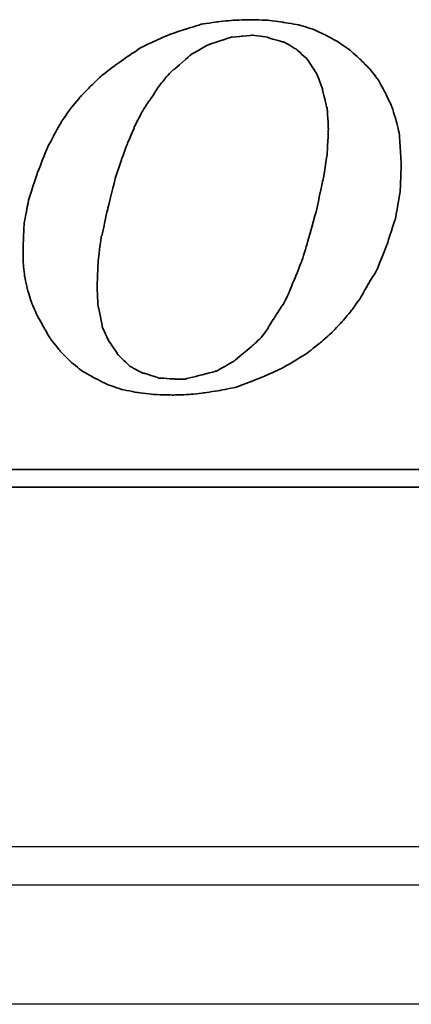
# Model space of a CAD drawing. Header units: millimetres. Extents: x 443 to 3685, y -1599 to 860.
# Tile 499 of 610: x 2854 to 2859, y -571 to -558. Entities that reach past the tile are written whole.
import ezdxf
from ezdxf.lldxf.tags import DXFTag

# ---------------------------------------------------------------- set-up
doc = ezdxf.new("R2010")
doc.units = ezdxf.units.MM
doc.layers.get('0').update_dxf_attribs({"linetype": 'CONTINUOUS'})
doc.layers.add('DIM', color=4, linetype='CONTINUOUS')
doc.layers.add('layer 1', color=7, linetype='CONTINUOUS')
tags = doc.linetypes.add('DASHED', pattern=[25.72, 12.86, -12.86]).pattern_tags.tags
tags[6:7] = [DXFTag(74, 4), DXFTag(75, 0), DXFTag(340, '0'), DXFTag(46, 0.0), DXFTag(50, 0.0), DXFTag(44, 0.0), DXFTag(45, 0.0)]
tags[4:5] = [DXFTag(74, 4), DXFTag(75, 0), DXFTag(340, '0'), DXFTag(46, 0.0), DXFTag(50, 0.0), DXFTag(44, 0.0), DXFTag(45, 0.0)]

# ---------------------------------------------------------------- blocks, each defined once
blk = doc.blocks.new('TBI MOTION logo(完整正式版)')
at = {"layer": 'layer 1', "color": 22, "lineweight": 35}
for points, knots in [([(35.79625, -6.98375), (35.79625, -6.98375), (36.23125, -7.43875), (36.23125, -7.43875), (36.23125, -7.43875), (36.23125, -7.43875), (36.75625, -7.87125), (36.75625, -7.87125), (36.75625, -7.87125), (36.75625, -7.87125), (37.33125, -8.20375), (37.33125, -8.20375), (37.33125, -8.20375), (37.33125, -8.20375), (37.95625, -8.51875), (37.95625, -8.51875), (37.95625, -8.51875), (37.95625, -8.51875), (38.62625, -8.75875), (38.62625, -8.75875), (38.62625, -8.75875), (38.62625, -8.75875), (39.37125, -8.90375), (39.37125, -8.90375), (39.37125, -8.90375), (39.37125, -8.90375), (40.14125, -8.99875), (40.14125, -8.99875), (40.14125, -8.99875), (40.14125, -8.99875), (41.02625, -9.02375), (41.02625, -9.02375), (41.02625, -9.02375), (41.02625, -9.02375), (41.74625, -8.99875), (41.74625, -8.99875), (41.74625, -8.99875), (41.74625, -8.99875), (42.46625, -8.92375), (42.46625, -8.92375), (42.46625, -8.92375), (42.46625, -8.92375), (43.21125, -8.80625), (43.21125, -8.80625), (43.21125, -8.80625), (43.21125, -8.80625), (43.93125, -8.66375), (43.93125, -8.66375), (43.93125, -8.66375), (43.93125, -8.66375), (44.62625, -8.39875), (44.62625, -8.39875), (44.62625, -8.39875), (44.62625, -8.39875), (45.29625, -8.13375), (45.29625, -8.13375), (45.29625, -8.13375), (45.29625, -8.13375), (45.94625, -7.84375), (45.94625, -7.84375), (45.94625, -7.84375), (45.94625, -7.84375), (46.61625, -7.46375), (46.61625, -7.46375), (46.61625, -7.46375), (46.61625, -7.46375), (47.24125, -7.07875), (47.24125, -7.07875), (47.24125, -7.07875), (47.24125, -7.07875), (47.81625, -6.62375), (47.81625, -6.62375), (47.81625, -6.62375), (47.81625, -6.62375), (48.36875, -6.14375), (48.36875, -6.14375), (48.36875, -6.14375), (48.36875, -6.14375), (48.84625, -5.64125), (48.84625, -5.64125), (48.84625, -5.64125), (48.84625, -5.64125), (49.32625, -5.06375), (49.32625, -5.06375), (49.32625, -5.06375), (49.32625, -5.06375), (49.71125, -4.51374), (49.71125, -4.51374), (49.71125, -4.51374), (49.71125, -4.51374), (50.09625, -3.83874), (50.09625, -3.83874), (50.09625, -3.83874), (50.09625, -3.83874), (50.48125, -3.21374), (50.48125, -3.21374), (50.48125, -3.21374), (50.48125, -3.21374), (50.96125, -1.99125), (50.96125, -1.99125), (50.96125, -1.99125), (50.96125, -1.99125), (51.34375, -0.81875), (51.34375, -0.81875), (51.34375, -0.81875), (51.34375, -0.81875), (51.56125, 0.45624), (51.56125, 0.45624), (51.56125, 0.45624), (51.56125, 0.45624), (51.60625, 1.67624), (51.60625, 1.67624), (51.60625, 1.67624), (51.60625, 1.67624), (51.56125, 2.44625), (51.56125, 2.44625), (51.56125, 2.44625), (51.56125, 2.44625), (51.51125, 3.14125), (51.51125, 3.14125), (51.51125, 3.14125), (51.51125, 3.14125), (51.34375, 3.81125), (51.34375, 3.81125), (51.34375, 3.81125), (51.34375, 3.81125), (51.15125, 4.41125), (51.15125, 4.41125), (51.15125, 4.41125), (51.15125, 4.41125), (50.86125, 5.01125), (50.86125, 5.01125), (50.86125, 5.01125), (50.86125, 5.01125), (50.55125, 5.58875), (50.55125, 5.58875), (50.55125, 5.58875), (50.55125, 5.58875), (50.16625, 6.09125), (50.16625, 6.09125), (50.16625, 6.09125), (50.16625, 6.09125), (49.71125, 6.54875), (49.71125, 6.54875), (49.71125, 6.54875), (49.71125, 6.54875), (49.23125, 6.98125), (49.23125, 6.98125), (49.23125, 6.98125), (49.23125, 6.98125), (48.67875, 7.36625), (48.67875, 7.36625), (48.67875, 7.36625), (48.67875, 7.36625), (48.10375, 7.67625), (48.10375, 7.67625), (48.10375, 7.67625), (48.10375, 7.67625), (47.48125, 7.96375), (47.48125, 7.96375), (47.48125, 7.96375), (47.48125, 7.96375), (46.85625, 8.15625), (46.85625, 8.15625), (46.85625, 8.15625), (46.85625, 8.15625), (46.13625, 8.27624), (46.13625, 8.27624), (46.13625, 8.27624), (46.13625, 8.27624), (45.39125, 8.37125), (45.39125, 8.37125), (45.39125, 8.37125), (45.39125, 8.37125), (44.62625, 8.39624), (44.62625, 8.39624), (44.62625, 8.39624), (44.62625, 8.39624), (43.83625, 8.37125), (43.83625, 8.37125), (43.83625, 8.37125), (43.83625, 8.37125), (43.09125, 8.30125), (43.09125, 8.30125), (43.09125, 8.30125), (43.09125, 8.30125), (42.32125, 8.18125), (42.32125, 8.18125), (42.32125, 8.18125), (42.32125, 8.18125), (41.62875, 7.96375), (41.62875, 7.96375), (41.62875, 7.96375), (41.62875, 7.96375), (40.90625, 7.72625), (40.90625, 7.72625), (40.90625, 7.72625), (40.90625, 7.72625), (40.23624, 7.43625), (40.23624, 7.43625), (40.23624, 7.43625), (40.23624, 7.43625), (39.54124, 7.10125), (39.54124, 7.10125), (39.54124, 7.10125), (39.54124, 7.10125), (38.91625, 6.69125), (38.91625, 6.69125), (38.91625, 6.69125), (38.91625, 6.69125), (38.31625, 6.26125), (38.31625, 6.26125), (38.31625, 6.26125), (38.31625, 6.26125), (37.69125, 5.78125), (37.69125, 5.78125), (37.69125, 5.78125), (37.69125, 5.78125), (37.18625, 5.30125), (37.18625, 5.30125), (37.18625, 5.30125), (37.18625, 5.30125), (36.70625, 4.79624), (36.70625, 4.79624), (36.70625, 4.79624), (36.70625, 4.79624), (36.23125, 4.22125), (36.23125, 4.22125), (36.23125, 4.22125), (36.23125, 4.22125), (35.87124, 3.69375), (35.87124, 3.69375), (35.87124, 3.69375), (35.87124, 3.69375), (35.53125, 3.09125), (35.53125, 3.09125), (35.53125, 3.09125), (35.53125, 3.09125), (35.19875, 2.47125), (35.19875, 2.47125), (35.19875, 2.47125), (35.19875, 2.47125), (34.71625, 1.24625), (34.71625, 1.24625), (34.71625, 1.24625), (34.71625, 1.24625), (34.33125, 0.06874), (34.33125, 0.06874), (34.33125, 0.06874), (34.33125, 0.06874), (34.11625, -1.07875), (34.11625, -1.07875), (34.11625, -1.07875), (34.11625, -1.07875), (34.07125, -2.15875), (34.07125, -2.15875), (34.07125, -2.15875), (34.07125, -2.15875), (34.07125, -2.85375), (34.07125, -2.85375), (34.07125, -2.85375), (34.07125, -2.85375), (34.14125, -3.50375), (34.14125, -3.50375), (34.14125, -3.50375), (34.14125, -3.50375), (34.28625, -4.17375), (34.28625, -4.17375), (34.28625, -4.17375), (34.28625, -4.17375), (34.47625, -4.77624), (34.47625, -4.77624), (34.47625, -4.77624), (34.47625, -4.77624), (34.71625, -5.32625), (34.71625, -5.32625), (34.71625, -5.32625), (34.71625, -5.32625), (35.05375, -5.92875), (35.05375, -5.92875), (35.05375, -5.92875), (35.05375, -5.92875), (35.36375, -6.45375), (35.36375, -6.45375), (35.36375, -6.45375), (35.36375, -6.45375), (35.79625, -6.98375), (35.79625, -6.98375)], [0, 0, 0, 0, 0.01388889, 0.01388889, 0.01388889, 0.0138889, 0.02777778, 0.02777778, 0.02777778, 0.02777779, 0.04166667, 0.04166667, 0.04166667, 0.04166668, 0.05555556, 0.05555556, 0.05555556, 0.05555557, 0.06944444, 0.06944444, 0.06944444, 0.06944445, 0.08333333, 0.08333333, 0.08333333, 0.08333334, 0.09722222, 0.09722222, 0.09722222, 0.09722223, 0.11111111, 0.11111111, 0.11111111, 0.11111112, 0.125, 0.125, 0.125, 0.12500001, 0.13888889, 0.13888889, 0.13888889, 0.1388889, 0.15277778, 0.15277778, 0.15277778, 0.15277779, 0.16666667, 0.16666667, 0.16666667, 0.16666668, 0.18055556, 0.18055556, 0.18055556, 0.18055557, 0.19444444, 0.19444444, 0.19444444, 0.19444445, 0.20833333, 0.20833333, 0.20833333, 0.20833334, 0.22222222, 0.22222222, 0.22222222, 0.22222223, 0.23611111, 0.23611111, 0.23611111, 0.23611112, 0.25, 0.25, 0.25, 0.25000001, 0.26388889, 0.26388889, 0.26388889, 0.2638889, 0.27777778, 0.27777778, 0.27777778, 0.27777779, 0.29166667, 0.29166667, 0.29166667, 0.29166668, 0.30555556, 0.30555556, 0.30555556, 0.30555557, 0.31944444, 0.31944444, 0.31944444, 0.31944445, 0.33333333, 0.33333333, 0.33333333, 0.33333334, 0.34722222, 0.34722222, 0.34722222, 0.34722223, 0.36111111, 0.36111111, 0.36111111, 0.36111112, 0.375, 0.375, 0.375, 0.37500001, 0.38888889, 0.38888889, 0.38888889, 0.3888889, 0.40277778, 0.40277778, 0.40277778, 0.40277779, 0.41666667, 0.41666667, 0.41666667, 0.41666668, 0.43055556, 0.43055556, 0.43055556, 0.43055557, 0.44444444, 0.44444444, 0.44444444, 0.44444445, 0.45833333, 0.45833333, 0.45833333, 0.45833334, 0.47222222, 0.47222222, 0.47222222, 0.47222223, 0.48611111, 0.48611111, 0.48611111, 0.48611112, 0.5, 0.5, 0.5, 0.50000001, 0.51388889, 0.51388889, 0.51388889, 0.5138889, 0.52777778, 0.52777778, 0.52777778, 0.52777779, 0.54166667, 0.54166667, 0.54166667, 0.54166668, 0.55555556, 0.55555556, 0.55555556, 0.55555557, 0.56944444, 0.56944444, 0.56944444, 0.56944445, 0.58333333, 0.58333333, 0.58333333, 0.58333334, 0.59722222, 0.59722222, 0.59722222, 0.59722223, 0.61111111, 0.61111111, 0.61111111, 0.61111112, 0.625, 0.625, 0.625, 0.62500001, 0.63888889, 0.63888889, 0.63888889, 0.6388889, 0.65277778, 0.65277778, 0.65277778, 0.65277779, 0.66666667, 0.66666667, 0.66666667, 0.66666668, 0.68055556, 0.68055556, 0.68055556, 0.68055557, 0.69444444, 0.69444444, 0.69444444, 0.69444445, 0.70833333, 0.70833333, 0.70833333, 0.70833334, 0.72222222, 0.72222222, 0.72222222, 0.72222223, 0.73611111, 0.73611111, 0.73611111, 0.73611112, 0.75, 0.75, 0.75, 0.75000001, 0.76388889, 0.76388889, 0.76388889, 0.7638889, 0.77777778, 0.77777778, 0.77777778, 0.77777779, 0.79166667, 0.79166667, 0.79166667, 0.79166668, 0.80555556, 0.80555556, 0.80555556, 0.80555557, 0.81944444, 0.81944444, 0.81944444, 0.81944445, 0.83333333, 0.83333333, 0.83333333, 0.83333334, 0.84722222, 0.84722222, 0.84722222, 0.84722223, 0.86111111, 0.86111111, 0.86111111, 0.86111112, 0.875, 0.875, 0.875, 0.87500001, 0.88888889, 0.88888889, 0.88888889, 0.8888889, 0.90277778, 0.90277778, 0.90277778, 0.90277779, 0.91666667, 0.91666667, 0.91666667, 0.91666668, 0.93055556, 0.93055556, 0.93055556, 0.93055557, 0.94444444, 0.94444444, 0.94444444, 0.94444445, 0.95833333, 0.95833333, 0.95833333, 0.95833334, 0.97222222, 0.97222222, 0.97222222, 0.97222223, 0.98611111, 0.98611111, 0.98611111, 0.98611112, 1, 1, 1, 1]), ([(38.33875, 1.03124), (38.33875, 1.03124), (38.62625, 1.89625), (38.62625, 1.89625), (38.62625, 1.89625), (38.62625, 1.89625), (38.91625, 2.66375), (38.91625, 2.66375), (38.91625, 2.66375), (38.91625, 2.66375), (39.22625, 3.38125), (39.22625, 3.38125), (39.22625, 3.38125), (39.22625, 3.38125), (39.22625, 3.40624), (39.22625, 3.40624), (39.22625, 3.40624), (39.22625, 3.40624), (39.56124, 4.07624), (39.56124, 4.07624), (39.56124, 4.07624), (39.56124, 4.07624), (39.92125, 4.65125), (39.92125, 4.65125), (39.92125, 4.65125), (39.92125, 4.65125), (39.94625, 4.65125), (39.94625, 4.65125), (39.94625, 4.65125), (39.94625, 4.65125), (40.28125, 5.17875), (40.28125, 5.17875), (40.28125, 5.17875), (40.28125, 5.17875), (40.28125, 5.20375), (40.28125, 5.20375), (40.28125, 5.20375), (40.28125, 5.20375), (40.66875, 5.68625), (40.66875, 5.68625), (40.66875, 5.68625), (40.66875, 5.68625), (40.66875, 5.70625), (40.66875, 5.70625), (40.66875, 5.70625), (40.66875, 5.70625), (41.05124, 6.09125), (41.05124, 6.09125), (41.05124, 6.09125), (41.05124, 6.09125), (41.07625, 6.09125), (41.07625, 6.09125), (41.07625, 6.09125), (41.07625, 6.09125), (41.84125, 6.76625), (41.84125, 6.76625), (41.84125, 6.76625), (41.84125, 6.76625), (41.86625, 6.78625), (41.86625, 6.78625), (41.86625, 6.78625), (41.86625, 6.78625), (42.73125, 7.26624), (42.73125, 7.26624), (42.73125, 7.26624), (42.73125, 7.26624), (42.75625, 7.26624), (42.75625, 7.26624), (42.75625, 7.26624), (42.75625, 7.26624), (43.18625, 7.41125), (43.18625, 7.41125), (43.18625, 7.41125), (43.18625, 7.41125), (43.64125, 7.55625), (43.64125, 7.55625), (43.64125, 7.55625), (43.64125, 7.55625), (43.66625, 7.55625), (43.66625, 7.55625), (43.66625, 7.55625), (43.66625, 7.55625), (43.69125, 7.58124), (43.69125, 7.58124), (43.69125, 7.58124), (43.69125, 7.58124), (44.19125, 7.62625), (44.19125, 7.62625), (44.19125, 7.62625), (44.19125, 7.62625), (44.67125, 7.67625), (44.67125, 7.67625), (44.67125, 7.67625), (44.67125, 7.67625), (44.69625, 7.67625), (44.69625, 7.67625), (44.69625, 7.67625), (44.69625, 7.67625), (45.41875, 7.58124), (45.41875, 7.58124), (45.41875, 7.58124), (45.41875, 7.58124), (45.44125, 7.55625), (45.44125, 7.55625), (45.44125, 7.55625), (45.44125, 7.55625), (46.11125, 7.36625), (46.11125, 7.36625), (46.11125, 7.36625), (46.11125, 7.36625), (46.13625, 7.36625), (46.13625, 7.36625), (46.13625, 7.36625), (46.13625, 7.36625), (46.15875, 7.36625), (46.15875, 7.36625), (46.15875, 7.36625), (46.15875, 7.36625), (46.73625, 7.02624), (46.73625, 7.02624), (46.73625, 7.02624), (46.73625, 7.02624), (46.76125, 7.00624), (46.76125, 7.00624), (46.76125, 7.00624), (46.76125, 7.00624), (47.24125, 6.57124), (47.24125, 6.57124), (47.24125, 6.57124), (47.24125, 6.57124), (47.26625, 6.54875), (47.26625, 6.54875), (47.26625, 6.54875), (47.26625, 6.54875), (47.26625, 6.52375), (47.26625, 6.52375), (47.26625, 6.52375), (47.26625, 6.52375), (47.67375, 5.89875), (47.67375, 5.89875), (47.67375, 5.89875), (47.67375, 5.89875), (47.69625, 5.89875), (47.69625, 5.89875), (47.69625, 5.89875), (47.69625, 5.89875), (47.69625, 5.87625), (47.69625, 5.87625), (47.69625, 5.87625), (47.69625, 5.87625), (47.96125, 5.15625), (47.96125, 5.15625), (47.96125, 5.15625), (47.96125, 5.15625), (47.96125, 5.13125), (47.96125, 5.13125), (47.96125, 5.13125), (47.96125, 5.13125), (48.15125, 4.31875), (48.15125, 4.31875), (48.15125, 4.31875), (48.15125, 4.31875), (48.17625, 4.31875), (48.17625, 4.31875), (48.17625, 4.31875), (48.17625, 4.31875), (48.17625, 4.29125), (48.17625, 4.29125), (48.17625, 4.29125), (48.17625, 4.29125), (48.22625, 3.33125), (48.22625, 3.33125), (48.22625, 3.33125), (48.22625, 3.33125), (48.22625, 3.30875), (48.22625, 3.30875), (48.22625, 3.30875), (48.22625, 3.30875), (48.17625, 2.20624), (48.17625, 2.20624), (48.17625, 2.20624), (48.17625, 2.20624), (48.17625, 2.18124), (48.17625, 2.18124), (48.17625, 2.18124), (48.17625, 2.18124), (47.98375, 0.93624), (47.98375, 0.93624), (47.98375, 0.93624), (47.98375, 0.93624), (47.96125, 0.93624), (47.96125, 0.93624), (47.96125, 0.93624), (47.96125, 0.93624), (47.67375, -0.45874), (47.67375, -0.45874), (47.67375, -0.45874), (47.67375, -0.45874), (47.24125, -1.99125), (47.24125, -1.99125), (47.24125, -1.99125), (47.24125, -1.99125), (47.24125, -2.01874), (47.24125, -2.01874), (47.24125, -2.01874), (47.24125, -2.01874), (47.00125, -2.78375), (47.00125, -2.78375), (47.00125, -2.78375), (47.00125, -2.78375), (46.71125, -3.50375), (46.71125, -3.50375), (46.71125, -3.50375), (46.71125, -3.50375), (46.42625, -4.19875), (46.42625, -4.19875), (46.42625, -4.19875), (46.42625, -4.19875), (46.42625, -4.22375), (46.42625, -4.22375), (46.42625, -4.22375), (46.42625, -4.22375), (46.13625, -4.82374), (46.13625, -4.82374), (46.13625, -4.82374), (46.13625, -4.82374), (46.11125, -4.82374), (46.11125, -4.82374), (46.11125, -4.82374), (46.11125, -4.82374), (45.77625, -5.35125), (45.77625, -5.35125), (45.77625, -5.35125), (45.77625, -5.35125), (45.44125, -5.87875), (45.44125, -5.87875), (45.44125, -5.87875), (45.44125, -5.87875), (45.44125, -5.90375), (45.44125, -5.90375), (45.44125, -5.90375), (45.44125, -5.90375), (45.10625, -6.35875), (45.10625, -6.35875), (45.10625, -6.35875), (45.10625, -6.35875), (45.08125, -6.38375), (45.08125, -6.38375), (45.08125, -6.38375), (45.08125, -6.38375), (44.69625, -6.74375), (44.69625, -6.74375), (44.69625, -6.74375), (44.69625, -6.74375), (43.88375, -7.41625), (43.88375, -7.41625), (43.88375, -7.41625), (43.88375, -7.41625), (43.85625, -7.43875), (43.85625, -7.43875), (43.85625, -7.43875), (43.85625, -7.43875), (43.04125, -7.91875), (43.04125, -7.91875), (43.04125, -7.91875), (43.04125, -7.91875), (43.01625, -7.91875), (43.01625, -7.91875), (43.01625, -7.91875), (43.01625, -7.91875), (42.99625, -7.91875), (42.99625, -7.91875), (42.99625, -7.91875), (42.99625, -7.91875), (42.08125, -8.15875), (42.08125, -8.15875), (42.08125, -8.15875), (42.08125, -8.15875), (41.65125, -8.25625), (41.65125, -8.25625), (41.65125, -8.25625), (41.65125, -8.25625), (41.62875, -8.27875), (41.62875, -8.27875), (41.62875, -8.27875), (41.62875, -8.27875), (41.60125, -8.27875), (41.60125, -8.27875), (41.60125, -8.27875), (41.60125, -8.27875), (41.12125, -8.27875), (41.12125, -8.27875), (41.12125, -8.27875), (41.12125, -8.27875), (40.35624, -8.23125), (40.35624, -8.23125), (40.35624, -8.23125), (40.35624, -8.23125), (40.33125, -8.23125), (40.33125, -8.23125), (40.33125, -8.23125), (40.33125, -8.23125), (40.30625, -8.20375), (40.30625, -8.20375), (40.30625, -8.20375), (40.30625, -8.20375), (39.68375, -8.01375), (39.68375, -8.01375), (39.68375, -8.01375), (39.68375, -8.01375), (39.66124, -8.01375), (39.66124, -8.01375), (39.66124, -8.01375), (39.66124, -8.01375), (39.63625, -8.01375), (39.63625, -8.01375), (39.63625, -8.01375), (39.63625, -8.01375), (39.01125, -7.67875), (39.01125, -7.67875), (39.01125, -7.67875), (39.01125, -7.67875), (38.98875, -7.65375), (38.98875, -7.65375), (38.98875, -7.65375), (38.98875, -7.65375), (38.48625, -7.17375), (38.48625, -7.17375), (38.48625, -7.17375), (38.48625, -7.17375), (38.45875, -7.14875), (38.45875, -7.14875), (38.45875, -7.14875), (38.45875, -7.14875), (38.45875, -7.12875), (38.45875, -7.12875), (38.45875, -7.12875), (38.45875, -7.12875), (38.07625, -6.54875), (38.07625, -6.54875), (38.07625, -6.54875), (38.07625, -6.54875), (38.05125, -6.54875), (38.05125, -6.54875), (38.05125, -6.54875), (38.05125, -6.54875), (38.05125, -6.52875), (38.05125, -6.52875), (38.05125, -6.52875), (38.05125, -6.52875), (37.74125, -5.85375), (37.74125, -5.85375), (37.74125, -5.85375), (37.74125, -5.85375), (37.74125, -5.82875), (37.74125, -5.82875), (37.74125, -5.82875), (37.74125, -5.82875), (37.57375, -4.96875), (37.57375, -4.96875), (37.57375, -4.96875), (37.57375, -4.96875), (37.54625, -4.94375), (37.54625, -4.94375), (37.54625, -4.94375), (37.54625, -4.94375), (37.50125, -4.03375), (37.50125, -4.03375), (37.50125, -4.03375), (37.50125, -4.03375), (37.50125, -4.00875), (37.50125, -4.00875), (37.50125, -4.00875), (37.50125, -4.00875), (37.54625, -2.85375), (37.54625, -2.85375), (37.54625, -2.85375), (37.54625, -2.85375), (37.69125, -1.65875), (37.69125, -1.65875), (37.69125, -1.65875), (37.69125, -1.65875), (37.71624, -1.63375), (37.71624, -1.63375), (37.71624, -1.63375), (37.71624, -1.63375), (38.00375, -0.33875), (38.00375, -0.33875), (38.00375, -0.33875), (38.00375, -0.33875), (38.33875, 1.00624), (38.33875, 1.00624), (38.33875, 1.00624), (38.33875, 1.00624), (38.33875, 1.03124), (38.33875, 1.03124)], [0, 0, 0, 0, 0.01010101, 0.01010101, 0.01010101, 0.01010102, 0.02020202, 0.02020202, 0.02020202, 0.02020203, 0.03030303, 0.03030303, 0.03030303, 0.03030304, 0.04040404, 0.04040404, 0.04040404, 0.04040405, 0.05050505, 0.05050505, 0.05050505, 0.05050506, 0.06060606, 0.06060606, 0.06060606, 0.06060607, 0.07070707, 0.07070707, 0.07070707, 0.07070708, 0.08080808, 0.08080808, 0.08080808, 0.08080809, 0.09090909, 0.09090909, 0.09090909, 0.0909091, 0.1010101, 0.1010101, 0.1010101, 0.10101011, 0.11111111, 0.11111111, 0.11111111, 0.11111112, 0.12121212, 0.12121212, 0.12121212, 0.12121213, 0.13131313, 0.13131313, 0.13131313, 0.13131314, 0.14141414, 0.14141414, 0.14141414, 0.14141415, 0.15151515, 0.15151515, 0.15151515, 0.15151516, 0.16161616, 0.16161616, 0.16161616, 0.16161617, 0.17171717, 0.17171717, 0.17171717, 0.17171718, 0.18181818, 0.18181818, 0.18181818, 0.18181819, 0.19191919, 0.19191919, 0.19191919, 0.1919192, 0.2020202, 0.2020202, 0.2020202, 0.20202021, 0.21212121, 0.21212121, 0.21212121, 0.21212122, 0.22222222, 0.22222222, 0.22222222, 0.22222223, 0.23232323, 0.23232323, 0.23232323, 0.23232324, 0.24242424, 0.24242424, 0.24242424, 0.24242425, 0.25252525, 0.25252525, 0.25252525, 0.25252526, 0.26262626, 0.26262626, 0.26262626, 0.26262627, 0.27272727, 0.27272727, 0.27272727, 0.27272728, 0.28282828, 0.28282828, 0.28282828, 0.28282829, 0.29292929, 0.29292929, 0.29292929, 0.2929293, 0.3030303, 0.3030303, 0.3030303, 0.30303031, 0.31313131, 0.31313131, 0.31313131, 0.31313132, 0.32323232, 0.32323232, 0.32323232, 0.32323233, 0.33333333, 0.33333333, 0.33333333, 0.33333334, 0.34343434, 0.34343434, 0.34343434, 0.34343435, 0.35353535, 0.35353535, 0.35353535, 0.35353536, 0.36363636, 0.36363636, 0.36363636, 0.36363637, 0.37373737, 0.37373737, 0.37373737, 0.37373738, 0.38383838, 0.38383838, 0.38383838, 0.38383839, 0.39393939, 0.39393939, 0.39393939, 0.3939394, 0.4040404, 0.4040404, 0.4040404, 0.40404041, 0.41414141, 0.41414141, 0.41414141, 0.41414142, 0.42424242, 0.42424242, 0.42424242, 0.42424243, 0.43434343, 0.43434343, 0.43434343, 0.43434344, 0.44444444, 0.44444444, 0.44444444, 0.44444445, 0.45454545, 0.45454545, 0.45454545, 0.45454546, 0.46464646, 0.46464646, 0.46464646, 0.46464647, 0.47474747, 0.47474747, 0.47474747, 0.47474748, 0.48484848, 0.48484848, 0.48484848, 0.48484849, 0.49494949, 0.49494949, 0.49494949, 0.4949495, 0.50505051, 0.50505051, 0.50505051, 0.50505052, 0.51515152, 0.51515152, 0.51515152, 0.51515153, 0.52525253, 0.52525253, 0.52525253, 0.52525254, 0.53535354, 0.53535354, 0.53535354, 0.53535355, 0.54545455, 0.54545455, 0.54545455, 0.54545456, 0.55555556, 0.55555556, 0.55555556, 0.55555557, 0.56565657, 0.56565657, 0.56565657, 0.56565658, 0.57575758, 0.57575758, 0.57575758, 0.57575759, 0.58585859, 0.58585859, 0.58585859, 0.5858586, 0.5959596, 0.5959596, 0.5959596, 0.59595961, 0.60606061, 0.60606061, 0.60606061, 0.60606062, 0.61616162, 0.61616162, 0.61616162, 0.61616163, 0.62626263, 0.62626263, 0.62626263, 0.62626264, 0.63636364, 0.63636364, 0.63636364, 0.63636365, 0.64646465, 0.64646465, 0.64646465, 0.64646466, 0.65656566, 0.65656566, 0.65656566, 0.65656567, 0.66666667, 0.66666667, 0.66666667, 0.66666668, 0.67676768, 0.67676768, 0.67676768, 0.67676769, 0.68686869, 0.68686869, 0.68686869, 0.6868687, 0.6969697, 0.6969697, 0.6969697, 0.69696971, 0.70707071, 0.70707071, 0.70707071, 0.70707072, 0.71717172, 0.71717172, 0.71717172, 0.71717173, 0.72727273, 0.72727273, 0.72727273, 0.72727274, 0.73737374, 0.73737374, 0.73737374, 0.73737375, 0.74747475, 0.74747475, 0.74747475, 0.74747476, 0.75757576, 0.75757576, 0.75757576, 0.75757577, 0.76767677, 0.76767677, 0.76767677, 0.76767678, 0.77777778, 0.77777778, 0.77777778, 0.77777779, 0.78787879, 0.78787879, 0.78787879, 0.7878788, 0.7979798, 0.7979798, 0.7979798, 0.79797981, 0.80808081, 0.80808081, 0.80808081, 0.80808082, 0.81818182, 0.81818182, 0.81818182, 0.81818183, 0.82828283, 0.82828283, 0.82828283, 0.82828284, 0.83838384, 0.83838384, 0.83838384, 0.83838385, 0.84848485, 0.84848485, 0.84848485, 0.84848486, 0.85858586, 0.85858586, 0.85858586, 0.85858587, 0.86868687, 0.86868687, 0.86868687, 0.86868688, 0.87878788, 0.87878788, 0.87878788, 0.87878789, 0.88888889, 0.88888889, 0.88888889, 0.8888889, 0.8989899, 0.8989899, 0.8989899, 0.89898991, 0.90909091, 0.90909091, 0.90909091, 0.90909092, 0.91919192, 0.91919192, 0.91919192, 0.91919193, 0.92929293, 0.92929293, 0.92929293, 0.92929294, 0.93939394, 0.93939394, 0.93939394, 0.93939395, 0.94949495, 0.94949495, 0.94949495, 0.94949496, 0.95959596, 0.95959596, 0.95959596, 0.95959597, 0.96969697, 0.96969697, 0.96969697, 0.96969698, 0.97979798, 0.97979798, 0.97979798, 0.97979799, 0.98989899, 0.98989899, 0.98989899, 0.989899, 1, 1, 1, 1]), ([(75.90875, -9.47875), (75.90875, -9.47875), (75.90875, -12.28625), (75.90875, -12.28625), (75.90875, -12.28625), (75.90875, -12.28625), (75.90875, -12.47875), (75.90875, -12.47875), (75.90875, -12.47875), (75.90875, -12.47875), (75.71625, -12.47875), (75.71625, -12.47875), (75.71625, -12.47875), (75.71625, -12.47875), (-88.32875, -12.47875), (-88.32875, -12.47875), (-88.32875, -12.47875), (-88.32875, -12.47875), (-88.32875, -13.29375), (-88.32875, -13.29375), (-88.32875, -13.29375), (-88.32875, -13.29375), (82.89125, -13.29375), (82.89125, -13.29375), (82.89125, -13.29375), (82.89125, -13.29375), (75.90875, -9.47875), (75.90875, -9.47875)], [0, 0, 0, 0, 0.14285714, 0.14285714, 0.14285714, 0.14285715, 0.28571429, 0.28571429, 0.28571429, 0.2857143, 0.42857143, 0.42857143, 0.42857143, 0.42857144, 0.57142857, 0.57142857, 0.57142857, 0.57142858, 0.71428571, 0.71428571, 0.71428571, 0.71428572, 0.85714286, 0.85714286, 0.85714286, 0.85714287, 1, 1, 1, 1])]:
    blk.add_open_spline(points, degree=3, knots=knots, dxfattribs=at)

msp = doc.modelspace()

# ---------------------------------------------------------------- linework, layer by layer
at = {"linetype": 'Continuous'}
msp.add_line((2987.645, -568.513), (2729.157, -568.513), dxfattribs=at)
at = {"linetype": 'DASHED'}
msp.add_line((2987.152, -570.563), (2729.157, -570.563), dxfattribs=at)
at = {"linetype": 'Continuous'}
msp.add_open_spline([(2987.525, -569.013), (2729.157, -569.013)], degree=1, dxfattribs=at)

# ---------------------------------------------------------------- block references
at = {"layer": 'DIM', "color": 7, "xscale": 0.2802190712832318, "yscale": 0.2802190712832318, "zscale": 0.2802190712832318}
msp.add_blockref('TBI MOTION logo(完整正式版)', (2844.335, -560.112), dxfattribs=at)

doc.saveas('drawing.dxf')
